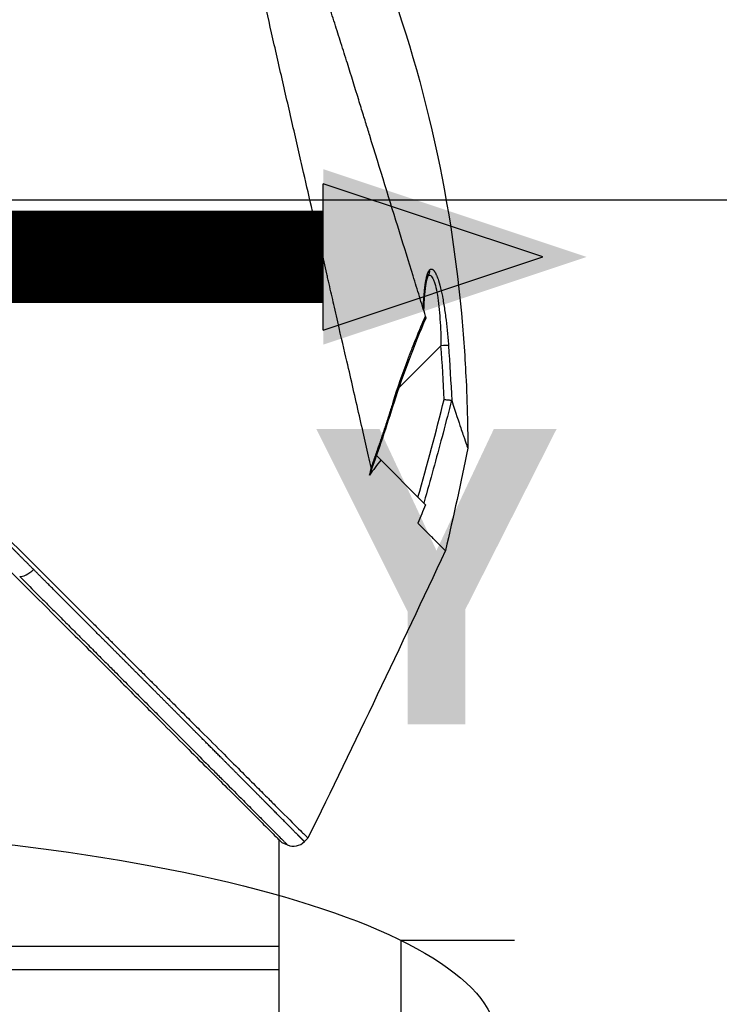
# Model space of a CAD drawing. Header units: millimetres. Extents: x 0 to 4378, y 0 to 2376.
# Tile 456 of 656: x 1524 to 1569, y 1817 to 1881. Entities that reach past the tile are written whole.
import ezdxf

# ---------------------------------------------------------------- set-up
doc = ezdxf.new("R2010")
doc.units = ezdxf.units.MM
doc.header["$LTSCALE"] = 0.2
doc.linetypes.add('CENTER2', pattern=[1.125, 0.75, -0.125, 0.125, -0.125])
for name, color, linetype in [('02_Center Line', 1, 'CENTER2'), ('07_Special Line2', 76, 'Continuous'), ('13_After Rev.Num.', 6, 'Continuous')]:
    doc.layers.add(name, color=color, linetype=linetype)
doc.styles.add('Rainbow-4.0 Style', font='malgunsl.ttf')
doc.styles.add('Rainbow-5.0 Style', font='malgunsl.ttf')
doc.dimstyles.new('Rainbow-4.0 Style', dxfattribs={"dimtxt": 3.5, "dimasz": 2.5, "dimexe": 1, "dimexo": 1, "dimgap": 1, "dimtad": 1, "dimdsep": 46, "dimtxsty": 'Rainbow-4.0 Style', "dimcen": 0, "dimclrd": 251, "dimclre": 251, "dimclrt": 7, "dimazin": 3, "dimtp": 0.1, "dimtm": 0.1, "dimtfac": 0.61, "dimtmove": 0, "dimatfit": 3, "dimfxl": 1, "dimlwd": -1, "dimlwe": -1, "dimarcsym": 1})
doc.dimstyles.new('Rainbow-5.0 Style', dxfattribs={"dimtxt": 4.5, "dimasz": 2.5, "dimexe": 1, "dimexo": 1, "dimgap": 1, "dimtad": 1, "dimdsep": 46, "dimtxsty": 'Rainbow-5.0 Style', "dimcen": 0, "dimclrd": 251, "dimclre": 251, "dimclrt": 7, "dimazin": 3, "dimtp": 0.1, "dimtm": 0.1, "dimtfac": 0.61, "dimtmove": 0, "dimatfit": 3, "dimfxl": 1, "dimlwd": -1, "dimlwe": -1, "dimarcsym": 1})

# ---------------------------------------------------------------- blocks, each defined once
blk = doc.blocks.new('*D124')
at = {"color": 251, "linetype": 'ByBlock', "transparency": 16777216}
for p, q in [((1483.192, 1869.115), (1834.854, 1869.115)), ((1829.854, 681.615), (1829.854, 1856.615)), ((1617.144, 669.115), (1834.854, 669.115))]:
    blk.add_line(p, q, dxfattribs=at)
at = {"color": 251, "transparency": 16777216}
for points in [[(1827.77, 1856.615), (1831.937, 1856.615), (1829.854, 1869.115)], [(1827.77, 681.615), (1831.937, 681.615), (1829.854, 669.115)]]:
    blk.add_solid(points, dxfattribs=at)
at = {"layer": 'Defpoints', "color": 0, "transparency": 16777216}
for p in [(1478.192, 1869.115), (1829.854, 1869.115), (1612.144, 669.115)]:
    blk.add_point(p, dxfattribs=at)
at = {"color": 7, "transparency": 16777216, "insert": (1815.753, 1269.115), "char_height": 17.5, "attachment_point": 5, "rotation": 90, "style": 'Rainbow-4.0 Style'}
blk.add_mtext('1200', dxfattribs=at)
blk = doc.blocks.new('*D125')
at = {"color": 251, "linetype": 'ByBlock', "transparency": 16777216}
for p, q in [((1556.641, 1869.115), (1778.892, 1869.115)), ((1773.892, 1770.915), (1773.892, 1856.615)), ((1667.341, 1758.415), (1778.892, 1758.415))]:
    blk.add_line(p, q, dxfattribs=at)
at = {"color": 251, "transparency": 16777216}
for points in [[(1771.809, 1856.615), (1775.976, 1856.615), (1773.892, 1869.115)], [(1771.809, 1770.915), (1775.976, 1770.915), (1773.892, 1758.415)]]:
    blk.add_solid(points, dxfattribs=at)
at = {"layer": 'Defpoints', "color": 0, "transparency": 16777216}
for p in [(1551.641, 1869.115), (1773.892, 1869.115), (1662.341, 1758.415)]:
    blk.add_point(p, dxfattribs=at)
at = {"color": 7, "transparency": 16777216, "insert": (1759.791, 1813.765), "char_height": 17.5, "attachment_point": 5, "rotation": 90, "style": 'Rainbow-4.0 Style'}
blk.add_mtext('110.7', dxfattribs=at)
blk = doc.blocks.new('*D126')
at = {"color": 251, "linetype": 'ByBlock', "transparency": 16777216}
for p, q in [((1501.444, 1915.685), (1501.444, 1965.265)), ((1612.144, 1804.581), (1612.144, 1965.265)), ((1513.944, 1960.265), (1599.644, 1960.265))]:
    blk.add_line(p, q, dxfattribs=at)
at = {"color": 251, "transparency": 16777216}
for points in [[(1513.944, 1962.349), (1513.944, 1958.182), (1501.444, 1960.265)], [(1599.644, 1962.349), (1599.644, 1958.182), (1612.144, 1960.265)]]:
    blk.add_solid(points, dxfattribs=at)
at = {"layer": 'Defpoints', "color": 0, "transparency": 16777216}
for p in [(1612.144, 1960.265), (1501.444, 1910.685), (1612.144, 1799.581)]:
    blk.add_point(p, dxfattribs=at)
at = {"color": 7, "transparency": 16777216, "insert": (1556.794, 1974.366), "char_height": 17.5, "attachment_point": 5, "style": 'Rainbow-4.0 Style'}
blk.add_mtext('110.7', dxfattribs=at)
blk = doc.blocks.new('A$C078f5041')
for p, q in [((-62.019, 1364.263), (-62.019, 1364.263)), ((-62.017, 1364.265), (-62.017, 1364.265)), ((-63.906, 1356.988), (-61.17, 1359.725)), ((-64.02, 1356.875), (-64.019, 1356.875)), ((-65.391, 1352.526), (-65.344, 1352.573)), ((-65.367, 1352.595), (-65.344, 1352.573)), ((-65.344, 1352.573), (-62.17, 1349.398)), ((-62.673, 1348.207), (-62.674, 1348.205)), ((-62.673, 1348.205), (-62.673, 1348.205)), ((-71.7, 1327.656), (-71.7, 1314.7)), ((-71.5, 1327.456), (-71.137, 1327.302)), ((-70.04, 1327.516), (-69.809, 1327.746)), ((-71.7, 1320.7), (-150.227, 1320.7)), ((-71.7, 1319.2), (-149.7, 1319.2))]:
    blk.add_line(p, q)
blk.add_arc((-70.747, 1328.223), 1, 247.04782, 315.00031)
for centre, major_axis, ratio, start_param, end_param in [((-62.393, 1364.595), (0.365, -0.341), 0.967774, 0.031812, 0.893155), ((-62.401, 1362.183), (-0.252, 0.643), 0.050518, 3.428931, 3.7475), ((-61.179, 1359.716), (0.499, 0.036), 0.01713, 0.149453, 1.550999), ((-64.688, 1356.206), (0.477, -0.151), 0.023227, 5.74499, 6.283186), ((-270.809, 1365.379), (194.421, 114.353), 0.811755, 5.576631, 5.609274), ((-60.665, 1355.463), (0.178, 0.724), 0.124281, 6.09744, 6.308321), ((144.683, 1233.144), (-235.102, -235.108), 0.712887, 4.90627, 4.909975), ((-87.933, 1345.508), (-0.708, -0.706), 0.435647, 0.291628, 1.571358)]:
    blk.add_ellipse(centre, major_axis=major_axis, ratio=ratio, start_param=start_param, end_param=end_param)
for points, knots in [([(-152.255, 1410.19), (-152.255, 1410.19), (-152.168, 1410.102), (-151.823, 1409.757), (-151.566, 1409.501), (-151.007, 1408.942), (-150.749, 1408.683), (-150.073, 1408.008), (-149.632, 1407.567), (-148.859, 1406.793), (-148.562, 1406.497), (-146.042, 1403.977), (-143.013, 1400.948), (-138.409, 1396.344), (-137.449, 1395.384), (-135.963, 1393.898), (-135.449, 1393.384), (-133.813, 1391.748), (-132.672, 1390.607), (-130.919, 1388.854), (-130.319, 1388.254), (-128.4, 1386.335), (-127.067, 1385.002), (-125.371, 1383.307), (-125.025, 1382.96), (-124.319, 1382.254), (-123.961, 1381.896), (-123.24, 1381.175), (-122.878, 1380.813), (-121.659, 1379.594), (-120.799, 1378.734), (-119.043, 1376.979), (-118.147, 1376.082), (-116.937, 1374.873), (-116.626, 1374.561), (-115.729, 1373.664), (-115.143, 1373.079), (-114.064, 1372), (-113.573, 1371.509), (-112.988, 1370.924), (-112.895, 1370.83), (-112.724, 1370.66), (-112.649, 1370.585), (-112.483, 1370.418), (-112.394, 1370.33), (-112.252, 1370.188), (-112.201, 1370.137), (-112.096, 1370.032), (-112.046, 1369.982), (-111.864, 1369.8), (-111.742, 1369.678), (-111.442, 1369.378), (-111.319, 1369.255), (-111.087, 1369.023), (-110.943, 1368.878), (-110.612, 1368.548), (-110.476, 1368.411), (-110.274, 1368.21), (-110.224, 1368.16), (-110.135, 1368.071), (-110.027, 1367.963), (-109.746, 1367.682), (-109.592, 1367.527), (-109.306, 1367.242), (-109.186, 1367.123), (-108.984, 1366.92), (-108.907, 1366.843), (-108.705, 1366.641), (-108.583, 1366.519), (-106.77, 1364.706), (-105.092, 1363.027), (-102.635, 1360.571), (-101.854, 1359.79), (-100.327, 1358.263), (-99.581, 1357.517), (-98.479, 1356.415), (-98.12, 1356.057), (-97.062, 1354.998), (-96.364, 1354.3), (-94.346, 1352.283), (-93.037, 1350.973), (-90.563, 1348.5), (-89.391, 1347.327), (-88.113, 1346.049), (-87.978, 1345.915), (-87.71, 1345.647), (-87.577, 1345.514), (-87.313, 1345.249), (-87.188, 1345.125), (-85.952, 1343.889), (-84.779, 1342.715), (-83.493, 1341.43), (-83.274, 1341.211), (-82.957, 1340.893), (-82.857, 1340.794), (-82.593, 1340.53), (-82.428, 1340.364), (-82.144, 1340.081), (-82.026, 1339.963), (-81.803, 1339.74), (-81.698, 1339.635), (-81.441, 1339.377), (-81.287, 1339.224), (-80.936, 1338.873), (-80.739, 1338.675), (-80.353, 1338.289), (-80.164, 1338.101), (-79.814, 1337.751), (-79.653, 1337.59), (-79.347, 1337.284), (-79.202, 1337.139), (-78.87, 1336.807), (-78.685, 1336.621), (-78.187, 1336.124), (-77.877, 1335.813), (-77.289, 1335.226), (-77.013, 1334.949), (-76.223, 1334.16), (-75.726, 1333.663), (-74.837, 1332.774), (-74.44, 1332.377), (-73.733, 1331.67), (-73.419, 1331.355), (-72.86, 1330.797), (-72.612, 1330.549), (-72.173, 1330.11), (-71.979, 1329.916), (-71.636, 1329.573), (-71.485, 1329.422), (-70.842, 1328.779), (-70.458, 1328.395), (-70.166, 1328.103), (-70.136, 1328.073), (-70.008, 1327.945), (-69.933, 1327.87), (-69.858, 1327.795), (-69.84, 1327.777), (-69.815, 1327.751), (-69.809, 1327.746), (-69.809, 1327.746)], [-65.722169, -65.722169, -65.722169, -65.722169, -62.031487, -62.031487, -58.338756, -58.338756, -55.879853, -55.879853, -52.598147, -52.598147, -50.727335, -50.727335, -37.463141, -37.463141, -34.099083, -34.099083, -32.353511, -32.353511, -28.594411, -28.594411, -26.668972, -26.668972, -22.482567, -22.482567, -21.407846, -21.407846, -20.305538, -20.305538, -19.195523, -19.195523, -16.579733, -16.579733, -13.871633, -13.871633, -12.933021, -12.933021, -11.170861, -11.170861, -9.691103, -9.691103, -9.409822, -9.409822, -9.177731, -9.177731, -8.904003, -8.904003, -8.749378, -8.749378, -8.584793, -8.584793, -8.151236, -8.151236, -7.849406, -7.849406, -7.58232, -7.58232, -7.395073, -7.395073, -7.305232, -7.305232, -7.25344, -7.25344, -7.185996, -7.185996, -7.134968, -7.134968, -7.10336, -7.10336, -7.05618, -7.05618, -6.401955, -6.401955, -6.095755, -6.095755, -5.801185, -5.801185, -5.658718, -5.658718, -5.379628, -5.379628, -4.847074, -4.847074, -4.358082, -4.358082, -4.300239, -4.300239, -4.242832, -4.242832, -4.18603, -4.18603, -3.687784, -3.687784, -3.583851, -3.583851, -3.53625, -3.53625, -3.454867, -3.454867, -3.396463, -3.396463, -3.344487, -3.344487, -3.26809, -3.26809, -3.168336, -3.168336, -3.071553, -3.071553, -2.987712, -2.987712, -2.910471, -2.910471, -2.810406, -2.810406, -2.636803, -2.636803, -2.47522, -2.47522, -2.166968, -2.166968, -1.897063, -1.897063, -1.660768, -1.660768, -1.453936, -1.453936, -1.273271, -1.273271, -1.115084, -1.115084, -0.558531, -0.558531, -0.48901, -0.48901, -0.246248, -0.246248, -0.124709, -0.124709, 0, 0, 0, 0]), ([(-65.704, 1351.829), (-65.815, 1352.321), (-65.923, 1352.802), (-66.156, 1353.833), (-66.29, 1354.405), (-66.694, 1356.137), (-66.947, 1357.289), (-67.362, 1359.094), (-67.573, 1359.956), (-67.9, 1361.395), (-68.02, 1361.943), (-68.227, 1362.848), (-68.333, 1363.301), (-68.46, 1363.859), (-68.487, 1363.975), (-68.535, 1364.189), (-68.559, 1364.293), (-68.702, 1364.919), (-68.823, 1365.449), (-69.324, 1367.634), (-69.705, 1369.293), (-70.151, 1371.24), (-70.209, 1371.495), (-70.384, 1372.258), (-70.502, 1372.774), (-70.744, 1373.826), (-70.866, 1374.361), (-71.109, 1375.423), (-71.23, 1375.949), (-71.596, 1377.545), (-71.84, 1378.612), (-72.309, 1380.671), (-72.534, 1381.67), (-72.865, 1383.104), (-72.98, 1383.602), (-74.039, 1388.185), (-74.92, 1392.05), (-75.806, 1395.919), (-75.901, 1396.336), (-76.042, 1396.949), (-76.088, 1397.151), (-76.503, 1398.963), (-76.843, 1400.446), (-77.262, 1402.274), (-77.371, 1402.75), (-77.657, 1404), (-77.824, 1404.727), (-78.198, 1406.361), (-78.385, 1407.176), (-78.545, 1407.884), (-78.562, 1407.96), (-78.692, 1408.541), (-78.783, 1408.918), (-78.83, 1409.118)], [0.000189, 0.000189, 0.000189, 0.000189, 0.207139, 0.207139, 0.396645, 0.396645, 0.797428, 0.797428, 1.001559, 1.001559, 1.109993, 1.109993, 1.213598, 1.213598, 1.239256, 1.239256, 1.263925, 1.263925, 1.386081, 1.386081, 1.765731, 1.765731, 1.822697, 1.822697, 1.935907, 1.935907, 2.05247, 2.05247, 2.166843, 2.166843, 2.399096, 2.399096, 2.616669, 2.616669, 2.736228, 2.736228, 3.700499, 3.700499, 3.819408, 3.819408, 3.878521, 3.878521, 4.356179, 4.356179, 4.534962, 4.534962, 4.848781, 4.848781, 5.320636, 5.320636, 5.379891, 5.379891, 5.794291, 5.794291, 5.794291, 5.794291]), ([(-152.446, 1408.4), (-152.446, 1408.4), (-152.446, 1408.4), (-151.668, 1407.623), (-151.215, 1407.169), (-150.465, 1406.42), (-150.289, 1406.243), (-148.611, 1404.565), (-146.516, 1402.47), (-143.379, 1399.333), (-142.656, 1398.611), (-140.145, 1396.099), (-138.245, 1394.199), (-135.21, 1391.164), (-134.121, 1390.075), (-130.426, 1386.38), (-127.733, 1383.688), (-123.502, 1379.456), (-121.999, 1377.953), (-118.861, 1374.815), (-117.224, 1373.179), (-115.181, 1371.135), (-114.782, 1370.737), (-114.185, 1370.14), (-113.987, 1369.942), (-113.69, 1369.644), (-113.586, 1369.541), (-113.299, 1369.254), (-113.125, 1369.08), (-112.858, 1368.813), (-112.766, 1368.721), (-112.503, 1368.458), (-112.333, 1368.287), (-110.118, 1366.073), (-108.338, 1364.293), (-104.404, 1360.36), (-102.826, 1358.782), (-100.539, 1356.495), (-99.819, 1355.775), (-96.353, 1352.309), (-93.649, 1349.604), (-90.494, 1346.45), (-89.943, 1345.899), (-88.346, 1344.302), (-87.313, 1343.269), (-85.371, 1341.326), (-84.457, 1340.412), (-82.746, 1338.702), (-81.945, 1337.901), (-80.483, 1336.439), (-79.814, 1335.77), (-78.609, 1334.565), (-78.067, 1334.023), (-76.642, 1332.598), (-75.808, 1331.763), (-74.511, 1330.467), (-74.008, 1329.964), (-73.236, 1329.192), (-72.941, 1328.896), (-72.298, 1328.253), (-72.001, 1327.957), (-71.702, 1327.658), (-71.626, 1327.582), (-71.551, 1327.506), (-71.532, 1327.487), (-71.506, 1327.462), (-71.5, 1327.456), (-71.5, 1327.456)], [-18.405376, -18.405376, -18.405376, -18.405376, -17.174018, -17.174018, -16.364664, -16.364664, -16.133716, -16.133716, -14.283941, -14.283941, -13.757986, -13.757986, -12.511155, -12.511155, -11.8371, -11.8371, -10.260637, -10.260637, -9.40491, -9.40491, -8.48439, -8.48439, -8.259902, -8.259902, -8.1488, -8.1488, -8.092873, -8.092873, -8.006359, -8.006359, -7.960882, -7.960882, -7.87659, -7.87659, -6.866375, -6.866375, -6.187342, -6.187342, -5.873647, -5.873647, -4.670335, -4.670335, -4.41319, -4.41319, -3.917697, -3.917697, -3.458578, -3.458578, -3.03293, -3.03293, -2.653825, -2.653825, -2.321682, -2.321682, -1.740389, -1.740389, -1.304988, -1.304988, -0.979062, -0.979062, -0.489003, -0.489003, -0.244295, -0.244295, -0.122108, -0.122108, 0, 0, 0, 0]), ([(-62.176, 1361.662), (-62.303, 1362.074), (-62.434, 1362.499), (-62.703, 1363.369), (-62.842, 1363.816), (-63.266, 1365.187), (-63.561, 1366.141), (-64.476, 1369.104), (-65.127, 1371.214), (-65.843, 1373.533), (-65.886, 1373.672), (-66.022, 1374.114), (-66.114, 1374.412), (-66.309, 1375.042), (-66.41, 1375.371), (-66.75, 1376.471), (-66.999, 1377.276), (-67.387, 1378.521), (-67.525, 1378.962), (-67.798, 1379.826), (-67.933, 1380.251), (-68.139, 1380.895), (-68.208, 1381.113), (-68.551, 1382.181), (-68.824, 1383.03), (-69.224, 1384.273), (-69.352, 1384.671), (-69.754, 1385.924), (-70.024, 1386.771), (-70.555, 1388.432), (-70.814, 1389.246), (-71.323, 1390.845), (-71.572, 1391.627), (-72.057, 1393.155), (-72.293, 1393.9), (-72.633, 1394.975), (-72.743, 1395.322), (-72.904, 1395.835), (-72.958, 1396.003), (-73.113, 1396.496), (-73.217, 1396.826), (-73.369, 1397.311), (-73.42, 1397.472), (-73.663, 1398.243), (-73.842, 1398.816), (-74.167, 1399.856), (-74.311, 1400.319), (-74.687, 1401.531), (-74.904, 1402.233), (-75.239, 1403.332), (-75.368, 1403.76), (-75.569, 1404.432), (-75.647, 1404.695), (-75.82, 1405.286), (-75.904, 1405.582), (-76.002, 1405.936), (-76.03, 1406.039), (-76.076, 1406.213), (-76.095, 1406.284), (-76.109, 1406.34)], [0.000017, 0.000017, 0.000017, 0.000017, 0.176039, 0.176039, 0.352436, 0.352436, 0.705321, 0.705321, 1.409825, 1.409825, 1.455442, 1.455442, 1.551535, 1.551535, 1.656164, 1.656164, 1.900706, 1.900706, 2.034322, 2.034322, 2.163764, 2.163764, 2.23071, 2.23071, 2.493873, 2.493873, 2.618927, 2.618927, 2.888841, 2.888841, 3.15547, 3.15547, 3.421439, 3.421439, 3.688226, 3.688226, 3.819032, 3.819032, 3.88401, 3.88401, 4.01084, 4.01084, 4.07486, 4.07486, 4.323328, 4.323328, 4.540387, 4.540387, 4.920961, 4.920961, 5.206452, 5.206452, 5.420954, 5.420954, 5.743111, 5.743111, 5.904, 5.904, 6.064928, 6.064928, 6.064928, 6.064928]), ([(-65.93, 1386.802), (-62.644, 1378.893), (-60.636, 1370.367), (-59.711, 1360.384), (-59.61, 1358.926), (-59.496, 1356.529), (-59.465, 1355.592), (-59.437, 1354.128), (-59.43, 1353.577), (-59.428, 1353.075)], [0, 0, 0, 0, 2.569332, 2.569332, 3.007712, 3.007712, 3.288956, 3.288956, 3.446993, 3.446993, 3.446993, 3.446993]), ([(-62.313, 1362.107), (-62.312, 1362.159), (-62.31, 1362.21), (-62.308, 1362.261), (-62.305, 1362.362), (-62.301, 1362.46), (-62.296, 1362.555), (-62.292, 1362.627), (-62.288, 1362.698), (-62.284, 1362.767), (-62.278, 1362.861), (-62.272, 1362.952), (-62.265, 1363.039), (-62.263, 1363.066), (-62.261, 1363.092), (-62.258, 1363.118), (-62.254, 1363.174), (-62.249, 1363.228), (-62.244, 1363.281), (-62.242, 1363.294), (-62.241, 1363.305), (-62.24, 1363.315), (-62.239, 1363.326), (-62.238, 1363.337), (-62.237, 1363.348), (-62.236, 1363.358), (-62.235, 1363.369), (-62.233, 1363.381), (-62.232, 1363.392), (-62.231, 1363.404), (-62.229, 1363.417), (-62.229, 1363.423), (-62.228, 1363.43), (-62.227, 1363.436), (-62.219, 1363.505), (-62.211, 1363.572), (-62.203, 1363.635), (-62.193, 1363.709), (-62.182, 1363.78), (-62.171, 1363.846), (-62.168, 1363.867), (-62.165, 1363.886), (-62.161, 1363.904), (-62.158, 1363.923), (-62.155, 1363.941), (-62.152, 1363.958), (-62.148, 1363.976), (-62.145, 1363.993), (-62.142, 1364.011), (-62.138, 1364.027), (-62.135, 1364.044), (-62.131, 1364.06), (-62.128, 1364.077), (-62.125, 1364.093), (-62.121, 1364.11), (-62.117, 1364.126), (-62.114, 1364.143), (-62.109, 1364.16), (-62.108, 1364.165), (-62.107, 1364.171), (-62.105, 1364.177), (-62.092, 1364.234), (-62.077, 1364.286), (-62.063, 1364.334), (-62.047, 1364.385), (-62.031, 1364.431), (-62.014, 1364.472), (-61.996, 1364.516), (-61.978, 1364.553), (-61.959, 1364.585), (-61.942, 1364.614), (-61.924, 1364.637), (-61.907, 1364.656)], [0.041256, 0.041256, 0.041256, 0.041256, 0.0873704, 0.0873704, 0.0873704, 0.179587, 0.179587, 0.179587, 0.25, 0.25, 0.25, 0.3457801, 0.3457801, 0.3457801, 0.375, 0.375, 0.375, 0.4375, 0.4375, 0.4375, 0.4522757, 0.4522757, 0.4522757, 0.4674553, 0.4674553, 0.4674553, 0.4817601, 0.4817601, 0.4817601, 0.494357, 0.494357, 0.494357, 0.5, 0.5, 0.5, 0.5575644, 0.5575644, 0.5575644, 0.625, 0.625, 0.625, 0.6455566, 0.6455566, 0.6455566, 0.6664096, 0.6664096, 0.6664096, 0.6873072, 0.6873072, 0.6873072, 0.7071215, 0.7071215, 0.7071215, 0.7261785, 0.7261785, 0.7261785, 0.744047, 0.744047, 0.744047, 0.75, 0.75, 0.75, 0.8083601, 0.8083601, 0.8083601, 0.8715104, 0.8715104, 0.8715104, 0.939154, 0.939154, 0.939154, 1, 1, 1, 1]), ([(-62.019, 1364.262), (-61.967, 1364.312), (-61.915, 1364.324), (-61.833, 1364.286), (-61.804, 1364.261), (-61.747, 1364.191), (-61.719, 1364.146), (-61.664, 1364.036), (-61.638, 1363.972), (-61.585, 1363.823), (-61.56, 1363.74), (-61.487, 1363.469), (-61.445, 1363.259), (-61.368, 1362.792), (-61.335, 1362.542), (-61.278, 1362.015), (-61.254, 1361.737), (-61.196, 1360.893), (-61.174, 1360.315), (-61.17, 1359.725)], [0.0086893, 0.0086893, 0.0086893, 0.0086893, 0.125, 0.125, 0.1875, 0.1875, 0.25, 0.25, 0.3125, 0.3125, 0.375, 0.375, 0.5, 0.5, 0.625, 0.625, 0.75, 0.75, 1, 1, 1, 1]), ([(-61.907, 1364.656), (-61.864, 1364.701), (-61.82, 1364.719), (-61.776, 1364.712), (-61.765, 1364.71), (-61.753, 1364.707), (-61.742, 1364.702), (-61.738, 1364.701), (-61.733, 1364.698), (-61.729, 1364.696), (-61.719, 1364.691), (-61.71, 1364.685), (-61.7, 1364.678), (-61.691, 1364.672), (-61.682, 1364.664), (-61.673, 1364.656), (-61.664, 1364.648), (-61.656, 1364.639), (-61.648, 1364.63), (-61.642, 1364.624), (-61.637, 1364.618), (-61.632, 1364.612), (-61.622, 1364.601), (-61.613, 1364.589), (-61.605, 1364.577), (-61.596, 1364.565), (-61.586, 1364.551), (-61.577, 1364.536), (-61.567, 1364.521), (-61.558, 1364.505), (-61.548, 1364.488), (-61.543, 1364.48), (-61.538, 1364.471), (-61.533, 1364.462), (-61.514, 1364.426), (-61.494, 1364.386), (-61.475, 1364.345), (-61.466, 1364.323), (-61.456, 1364.301), (-61.447, 1364.278), (-61.443, 1364.269), (-61.439, 1364.259), (-61.435, 1364.249), (-61.425, 1364.226), (-61.416, 1364.203), (-61.408, 1364.18), (-61.402, 1364.165), (-61.396, 1364.149), (-61.39, 1364.134), (-61.372, 1364.084), (-61.355, 1364.032), (-61.337, 1363.978), (-61.273, 1363.777), (-61.212, 1363.546), (-61.157, 1363.3), (-61.13, 1363.182), (-61.105, 1363.061), (-61.082, 1362.941), (-61.08, 1362.932), (-61.079, 1362.924), (-61.077, 1362.915), (-61.051, 1362.78), (-61.026, 1362.639), (-61.001, 1362.494), (-60.955, 1362.215), (-60.911, 1361.915), (-60.871, 1361.609), (-60.797, 1361.04), (-60.737, 1360.442), (-60.691, 1359.827), (-60.689, 1359.802), (-60.688, 1359.777), (-60.686, 1359.752)], [0, 0, 0, 0, 0.0500498, 0.0500498, 0.0500498, 0.0631836, 0.0631836, 0.0631836, 0.0684874, 0.0684874, 0.0684874, 0.0799856, 0.0799856, 0.0799856, 0.0914244, 0.0914244, 0.0914244, 0.1029824, 0.1029824, 0.1029824, 0.1106133, 0.1106133, 0.1106133, 0.125, 0.125, 0.125, 0.1409886, 0.1409886, 0.1409886, 0.1569588, 0.1569588, 0.1569588, 0.1651115, 0.1651115, 0.1651115, 0.1975247, 0.1975247, 0.1975247, 0.2142359, 0.2142359, 0.2142359, 0.2214322, 0.2214322, 0.2214322, 0.2383758, 0.2383758, 0.2383758, 0.25, 0.25, 0.25, 0.2875622, 0.2875622, 0.2875622, 0.4276917, 0.4276917, 0.4276917, 0.4952548, 0.4952548, 0.4952548, 0.5, 0.5, 0.5, 0.5757004, 0.5757004, 0.5757004, 0.7204106, 0.7204106, 0.7204106, 0.9891136, 0.9891136, 0.9891136, 1, 1, 1, 1]), ([(-62.015, 1364.269), (-62.015, 1364.269), (-62.02, 1364.261), (-62.039, 1364.22), (-62.057, 1364.174), (-62.1, 1364.029), (-62.126, 1363.915), (-62.187, 1363.577), (-62.218, 1363.327), (-62.269, 1362.749), (-62.287, 1362.413), (-62.298, 1362.058)], [0.0239116, 0.0239116, 0.0239116, 0.0239116, 0.0520868, 0.0520868, 0.0991049, 0.0991049, 0.1707357, 0.1707357, 0.2833087, 0.2833087, 0.4069787, 0.4069787, 0.4069787, 0.4069787]), ([(-64.281, 1356.071), (-63.983, 1357.015), (-63.663, 1357.926), (-63.217, 1359.108), (-63.128, 1359.34), (-62.949, 1359.797), (-62.871, 1359.993), (-62.57, 1360.739), (-62.371, 1361.212), (-62.176, 1361.662)], [0, 0, 0, 0, 0.5, 0.5, 0.625, 0.625, 0.75, 0.75, 0.9999814, 0.9999814, 0.9999814, 0.9999814]), ([(-62.15, 1361.57), (-62.149, 1361.562), (-62.149, 1361.555), (-62.149, 1361.547), (-62.15, 1361.539), (-62.152, 1361.531), (-62.155, 1361.524), (-62.155, 1361.523), (-62.156, 1361.523), (-62.156, 1361.522)], [0.000002, 0.000002, 0.000002, 0.000002, 0.0948262, 0.0948262, 0.0948262, 0.1878085, 0.1878085, 0.1878085, 0.1933277, 0.1933277, 0.1933277, 0.1933277]), ([(-60.49, 1356.187), (-60.665, 1355.491), (-60.847, 1354.783), (-61.036, 1354.062), (-61.216, 1353.379), (-61.403, 1352.684), (-61.597, 1351.979), (-61.789, 1351.278), (-61.989, 1350.566), (-62.196, 1349.843), (-62.227, 1349.735), (-62.258, 1349.626), (-62.29, 1349.518)], [0.0003302, 0.0003302, 0.0003302, 0.0003302, 0.278419, 0.278419, 0.278419, 0.5421667, 0.5421667, 0.5421667, 0.8042571, 0.8042571, 0.8042571, 0.8434101, 0.8434101, 0.8434101, 0.8434101]), ([(-60.963, 1356.244), (-60.962, 1356.244), (-60.961, 1356.244), (-60.909, 1356.237), (-60.858, 1356.23), (-60.759, 1356.22), (-60.71, 1356.215), (-60.656, 1356.211), (-60.645, 1356.21), (-60.6, 1356.206), (-60.57, 1356.202), (-60.522, 1356.193), (-60.503, 1356.189), (-60.49, 1356.187)], [-0.00030662, -0.00030662, -0.00030662, -0.00030662, 0, 0, 0.01534884, 0.01534884, 0.03148559, 0.03148559, 0.03556099, 0.03556099, 0.04965635, 0.04965635, 0.06322587, 0.06322587, 0.06322587, 0.06322587]), ([(-60.474, 1356.17), (-60.209, 1355.353), (-60.023, 1354.793), (-59.839, 1354.245), (-59.79, 1354.102), (-59.734, 1353.938), (-59.723, 1353.905), (-59.63, 1353.634), (-59.565, 1353.45), (-59.494, 1353.254), (-59.475, 1353.201), (-59.453, 1353.142), (-59.447, 1353.126), (-59.44, 1353.106), (-59.438, 1353.101), (-59.434, 1353.091), (-59.433, 1353.087), (-59.429, 1353.078), (-59.428, 1353.075), (-59.428, 1353.075)], [0.000009, 0.000009, 0.000009, 0.000009, 0.529245, 0.529245, 0.740514, 0.740514, 0.796473, 0.796473, 1.200971, 1.200971, 1.404037, 1.404037, 1.50459, 1.50459, 1.554539, 1.554539, 1.602436, 1.602436, 1.692222, 1.692222, 1.692222, 1.692222]), ([(-65.814, 1351.332), (-65.787, 1351.415), (-65.759, 1351.504), (-65.726, 1351.634), (-65.714, 1351.688), (-65.705, 1351.752), (-65.703, 1351.771), (-65.702, 1351.802), (-65.703, 1351.816), (-65.704, 1351.829)], [-0.05427616, -0.05427616, -0.05427616, -0.05427616, -0.02702598, -0.02702598, -0.01103163, -0.01103163, -0.00478963, -0.00478963, 0, 0, 0, 0]), ([(-60.888, 1346.419), (-60.888, 1346.418), (-60.935, 1346.466), (-61.056, 1346.587), (-61.094, 1346.625), (-61.197, 1346.728), (-61.268, 1346.799), (-61.431, 1346.962), (-61.521, 1347.053), (-61.764, 1347.295), (-61.926, 1347.458), (-62.196, 1347.727), (-62.287, 1347.818), (-62.475, 1348.006), (-62.572, 1348.103), (-62.674, 1348.205)], [0.000127, 0.000127, 0.000127, 0.000127, 0.367289, 0.367289, 0.499008, 0.499008, 0.684485, 0.684485, 0.867299, 0.867299, 1.125074, 1.125074, 1.248381, 1.248381, 1.368755, 1.368755, 1.368755, 1.368755]), ([(-88.523, 1344.743), (-88.169, 1344.389), (-87.818, 1344.037), (-87.469, 1343.687), (-87.324, 1343.542), (-87.179, 1343.397), (-87.035, 1343.253), (-86.927, 1343.144), (-86.819, 1343.036), (-86.711, 1342.928), (-86.568, 1342.785), (-86.426, 1342.642), (-86.284, 1342.5), (-86.082, 1342.298), (-85.881, 1342.097), (-85.682, 1341.897), (-85.634, 1341.85), (-85.587, 1341.802), (-85.54, 1341.755), (-85.294, 1341.509), (-85.049, 1341.263), (-84.806, 1341.02), (-84.761, 1340.975), (-84.716, 1340.93), (-84.672, 1340.886), (-84.505, 1340.719), (-84.34, 1340.553), (-84.175, 1340.388), (-84.144, 1340.357), (-84.113, 1340.326), (-84.082, 1340.295), (-83.829, 1340.041), (-83.577, 1339.789), (-83.328, 1339.539), (-83.107, 1339.317), (-82.887, 1339.097), (-82.669, 1338.878), (-82.568, 1338.777), (-82.467, 1338.676), (-82.366, 1338.575), (-82.05, 1338.258), (-81.736, 1337.944), (-81.427, 1337.634), (-81.385, 1337.592), (-81.343, 1337.549), (-81.301, 1337.507), (-81.077, 1337.283), (-80.855, 1337.061), (-80.636, 1336.841), (-80.568, 1336.773), (-80.5, 1336.705), (-80.432, 1336.637), (-80.283, 1336.487), (-80.135, 1336.338), (-79.987, 1336.191), (-79.706, 1335.909), (-79.429, 1335.631), (-79.157, 1335.358), (-79.013, 1335.214), (-78.871, 1335.072), (-78.731, 1334.93), (-78.323, 1334.522), (-77.926, 1334.124), (-77.541, 1333.738), (-77.531, 1333.727), (-77.52, 1333.716), (-77.509, 1333.705), (-77.136, 1333.331), (-76.775, 1332.969), (-76.426, 1332.619), (-76.283, 1332.475), (-76.141, 1332.333), (-76.002, 1332.194), (-75.794, 1331.985), (-75.591, 1331.78), (-75.393, 1331.582), (-75.344, 1331.533), (-75.295, 1331.484), (-75.247, 1331.436), (-74.802, 1330.988), (-74.385, 1330.57), (-74, 1330.184), (-73.865, 1330.048), (-73.734, 1329.917), (-73.608, 1329.789), (-73.489, 1329.67), (-73.374, 1329.554), (-73.262, 1329.442), (-73.127, 1329.307), (-72.998, 1329.177), (-72.875, 1329.053), (-72.844, 1329.022), (-72.814, 1328.991), (-72.784, 1328.961), (-72.633, 1328.81), (-72.492, 1328.668), (-72.361, 1328.536), (-72.327, 1328.502), (-72.293, 1328.468), (-72.26, 1328.435), (-72.167, 1328.341), (-72.08, 1328.253), (-71.998, 1328.171), (-71.917, 1328.09), (-71.842, 1328.014), (-71.772, 1327.944), (-71.65, 1327.821), (-71.545, 1327.714), (-71.457, 1327.626), (-71.444, 1327.613), (-71.431, 1327.6), (-71.419, 1327.588), (-71.367, 1327.535), (-71.321, 1327.489), (-71.284, 1327.451), (-71.253, 1327.42), (-71.227, 1327.394), (-71.206, 1327.373), (-71.201, 1327.367), (-71.196, 1327.362), (-71.191, 1327.357), (-71.177, 1327.343), (-71.165, 1327.331), (-71.157, 1327.322), (-71.156, 1327.321), (-71.155, 1327.32), (-71.154, 1327.319), (-71.15, 1327.316), (-71.147, 1327.313), (-71.145, 1327.311), (-71.143, 1327.309), (-71.142, 1327.307), (-71.141, 1327.306), (-71.138, 1327.303), (-71.137, 1327.302), (-71.137, 1327.302)], [0, 0, 0, 0, 0.038515, 0.038515, 0.038515, 0.054522, 0.054522, 0.054522, 0.066566, 0.066566, 0.066566, 0.082498, 0.082498, 0.082498, 0.105122, 0.105122, 0.105122, 0.110475, 0.110475, 0.110475, 0.138435, 0.138435, 0.138435, 0.143579, 0.143579, 0.143579, 0.16279, 0.16279, 0.16279, 0.166385, 0.166385, 0.166385, 0.195995, 0.195995, 0.195995, 0.222277, 0.222277, 0.222277, 0.234457, 0.234457, 0.234457, 0.27289, 0.27289, 0.27289, 0.278149, 0.278149, 0.278149, 0.306068, 0.306068, 0.306068, 0.314748, 0.314748, 0.314748, 0.333918, 0.333918, 0.333918, 0.370525, 0.370525, 0.370525, 0.389777, 0.389777, 0.389777, 0.445534, 0.445534, 0.445534, 0.447102, 0.447102, 0.447102, 0.501254, 0.501254, 0.501254, 0.523544, 0.523544, 0.523544, 0.556938, 0.556938, 0.556938, 0.565188, 0.565188, 0.565188, 0.641396, 0.641396, 0.641396, 0.66816, 0.66816, 0.66816, 0.693272, 0.693272, 0.693272, 0.723704, 0.723704, 0.723704, 0.731274, 0.731274, 0.731274, 0.769237, 0.769237, 0.769237, 0.779207, 0.779207, 0.779207, 0.807172, 0.807172, 0.807172, 0.834666, 0.834666, 0.834666, 0.882963, 0.882963, 0.882963, 0.890097, 0.890097, 0.890097, 0.920831, 0.920831, 0.920831, 0.945497, 0.945497, 0.945497, 0.951804, 0.951804, 0.951804, 0.970728, 0.970728, 0.970728, 0.973188, 0.973188, 0.973188, 0.981042, 0.981042, 0.981042, 0.987028, 0.987028, 0.987028, 1, 1, 1, 1]), ([(-71.7, 1327.656), (-71.689, 1327.645), (-71.678, 1327.634), (-71.613, 1327.568), (-71.57, 1327.526), (-71.528, 1327.484), (-71.518, 1327.473), (-71.507, 1327.463), (-71.504, 1327.46), (-71.502, 1327.457), (-71.501, 1327.457), (-71.501, 1327.456), (-71.5, 1327.456), (-71.5, 1327.456), (-71.5, 1327.456), (-71.5, 1327.456)], [19.8369112, 19.8369112, 19.8369112, 19.8369112, 19.8767288, 19.8767288, 20.096755, 20.096755, 20.2068472, 20.2068472, 20.2618701, 20.2618701, 20.2893706, 20.2893706, 20.3031152, 20.3031152, 20.3165056, 20.3165056, 20.3165056, 20.3165056])]:
    blk.add_open_spline(points, degree=3, knots=knots)
for points, weights, knots in [([(-87.625, 1345.2), (-88.146, 1345.722), (-89.197, 1346.776), (-92.406, 1349.992), (-96.293, 1353.886), (-100.846, 1358.446), (-104.291, 1361.897), (-106.884, 1364.494), (-108.601, 1366.212), (-109.175, 1366.787), (-109.46, 1367.072)], [0.999998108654, 0.999998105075, 0.999998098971, 0.999998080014, 0.999998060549, 0.999998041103, 0.999998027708, 0.999998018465, 0.999998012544, 0.999998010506, 0.999998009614], [0, 0, 0, 0, 0.0767447, 0.1535458, 0.461084, 0.6161941, 0.7713836, 0.9235868, 0.9620932, 1, 1, 1, 1]), ([(-64.281, 1356.071), (-64.532, 1355.274), (-64.791, 1354.481), (-65.269, 1353.068), (-65.485, 1352.448), (-65.704, 1351.83)], [1.00000384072, 1.0000038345, 1.00000382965, 1.00000382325, 1.00000382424, 1.00000381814], [0, 0, 0, 0, 0.5599538, 0.5599538, 0.999794, 0.999794, 0.999794, 0.999794]), ([(-70.04, 1327.516), (-70.04, 1327.516), (-70.043, 1327.52), (-70.061, 1327.538), (-70.097, 1327.576), (-70.184, 1327.665), (-70.406, 1327.891), (-70.772, 1328.262), (-71.262, 1328.758), (-71.69, 1329.191), (-72.233, 1329.739), (-73.032, 1330.545), (-73.973, 1331.493), (-75.163, 1332.691), (-76.462, 1333.997), (-77.842, 1335.384), (-78.855, 1336.402), (-79.62, 1337.17), (-80.419, 1337.971), (-81.397, 1338.953), (-82.325, 1339.884), (-83.106, 1340.669), (-83.9, 1341.465), (-84.753, 1342.32), (-85.697, 1343.266), (-86.653, 1344.225), (-87.267, 1344.841), (-87.625, 1345.2)], [0.999997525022, 0.999997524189, 0.999997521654, 0.99999751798, 0.999997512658, 0.999997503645, 0.999997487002, 0.999997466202, 0.999997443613, 0.999997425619, 0.999997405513, 0.999997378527, 0.999997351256, 0.999997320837, 0.999997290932, 0.999997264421, 0.999997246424, 0.999997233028, 0.999997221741, 0.999997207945, 0.999997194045, 0.99999718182, 0.999997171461, 0.999997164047, 0.99999715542, 0.99999714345, 0.999997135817, 0.999997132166], [0, 0, 0, 0, 0.018958, 0.029272, 0.048196, 0.079169, 0.117037, 0.192828, 0.230763, 0.268726, 0.306728, 0.358604, 0.434813, 0.476456, 0.552898, 0.629475, 0.666083, 0.685252, 0.72711, 0.765543, 0.804005, 0.83721, 0.856421, 0.894878, 0.933434, 0.961485, 1, 1, 1, 1])]:
    blk.add_rational_spline(points, weights, degree=3, knots=knots)
for points in [[(-62.156, 1361.522), (-62.914, 1359.77), (-63.622, 1357.922), (-64.212, 1356.055)], [(-60.963, 1356.244), (-61.018, 1357.405), (-61.086, 1358.565), (-61.17, 1359.725)], [(-60.686, 1359.752), (-60.598, 1358.542), (-60.529, 1357.361), (-60.474, 1356.17)], [(-64.216, 1356.055), (-64.706, 1354.504), (-65.231, 1352.964), (-65.776, 1351.431)], [(-59.428, 1353.075), (-59.874, 1350.848), (-60.36, 1348.628), (-60.888, 1346.419)], [(-65.777, 1351.431), (-65.788, 1351.399), (-65.8, 1351.366), (-65.814, 1351.332)], [(-62.17, 1349.398), (-62.34, 1349.001), (-62.507, 1348.603), (-62.674, 1348.205)], [(-60.888, 1346.419), (-63.802, 1340.166), (-66.776, 1333.942), (-69.809, 1327.746)]]:
    blk.add_open_spline(points, degree=3)
at = {"layer": '02_Center Line', "ltscale": 11.288275}
blk.add_line((-215.278, 1369.2), (-46.879, 1369.2), dxfattribs=at)
blk = doc.blocks.new('A$C19ebd0c3_1234')
for q in [(46.929, -0.778), (54.3, 6.594)]:
    blk.add_line((46.929, 6.594), q)
blk.add_ellipse((0, 0), major_axis=(53.194, 0), ratio=0.263273)
blk = doc.blocks.new('A$Cc9315064')
at = {"layer": '07_Special Line2'}
blk.add_hatch(color=256, dxfattribs=at).paths.add_polyline_path([(49.156, 0), (34.9, 4.752), (34.9, -4.752)])
for p, q in [((34.9, -3.96), (34.9, 3.96)), ((46.78, 0), (34.9, 3.96)), ((34.9, -3.96), (46.78, 0))]:
    blk.add_line(p, q, dxfattribs=at)
at = {"layer": '07_Special Line2', "const_width": 5}
blk.add_lwpolyline([(34.9, 0), (0, 0)], dxfattribs=at)
at = {"layer": '07_Special Line2', "insert": (34.529, -17.308), "char_height": 16, "attachment_point": 4, "style": 'Rainbow-5.0 Style'}
blk.add_mtext('{\\fMalgun Gothic Semilight|b1|i0|c129|p50;Y}', dxfattribs=at)

msp = doc.modelspace()

# ---------------------------------------------------------------- block references
at = {"xscale": 1.2, "yscale": 1.2, "zscale": 1.2}
msp.add_blockref('A$Cc9315064', (1501.444, 1865.415), dxfattribs=at)
msp.add_blockref('A$C078f5041', (1612.144, 499.915))
at = {"layer": '13_After Rev.Num.'}
msp.add_blockref('A$C19ebd0c3_1234', (1501.44, 1814.427), dxfattribs=at)

# ---------------------------------------------------------------- dimensions: what is measured, and where the dimension line sits
dim = msp.add_linear_dim(base=(1612.144, 1960.265), p1=(1501.444, 1910.685), p2=(1612.144, 1799.581), dimstyle='Rainbow-4.0 Style', override={"dimscale": 5})
dim.commit()
dim.dimension.update_dxf_attribs({"geometry": '*D126', "text_midpoint": (1556.794, 1974.366)})
for base, p1, p2, picture, middle in [((1829.854, 1869.115), (1612.144, 669.115), (1478.192, 1869.115), '*D124', (1815.753, 1269.115)), ((1773.892, 1869.115), (1662.341, 1758.415), (1551.641, 1869.115), '*D125', (1759.791, 1813.765))]:
    dim = msp.add_linear_dim(base=base, p1=p1, p2=p2, angle=90, dimstyle='Rainbow-4.0 Style', override={"dimscale": 5})
    dim.commit()
    dim.dimension.update_dxf_attribs({"geometry": picture, "text_midpoint": middle})

# ---------------------------------------------------------------- leaders
at = {"annotation_type": 0, "has_hookline": 1, "hookline_direction": 0, "text_width": 122.213}
msp.add_leader([(1501.405, 1867.9), (1661.483, 1990.696), (1673.983, 1990.696)], dimstyle='Rainbow-5.0 Style', override={"dimscale": 5, "dimgap": 1, "dimtad": 1}, dxfattribs=at)

doc.saveas('drawing.dxf')
